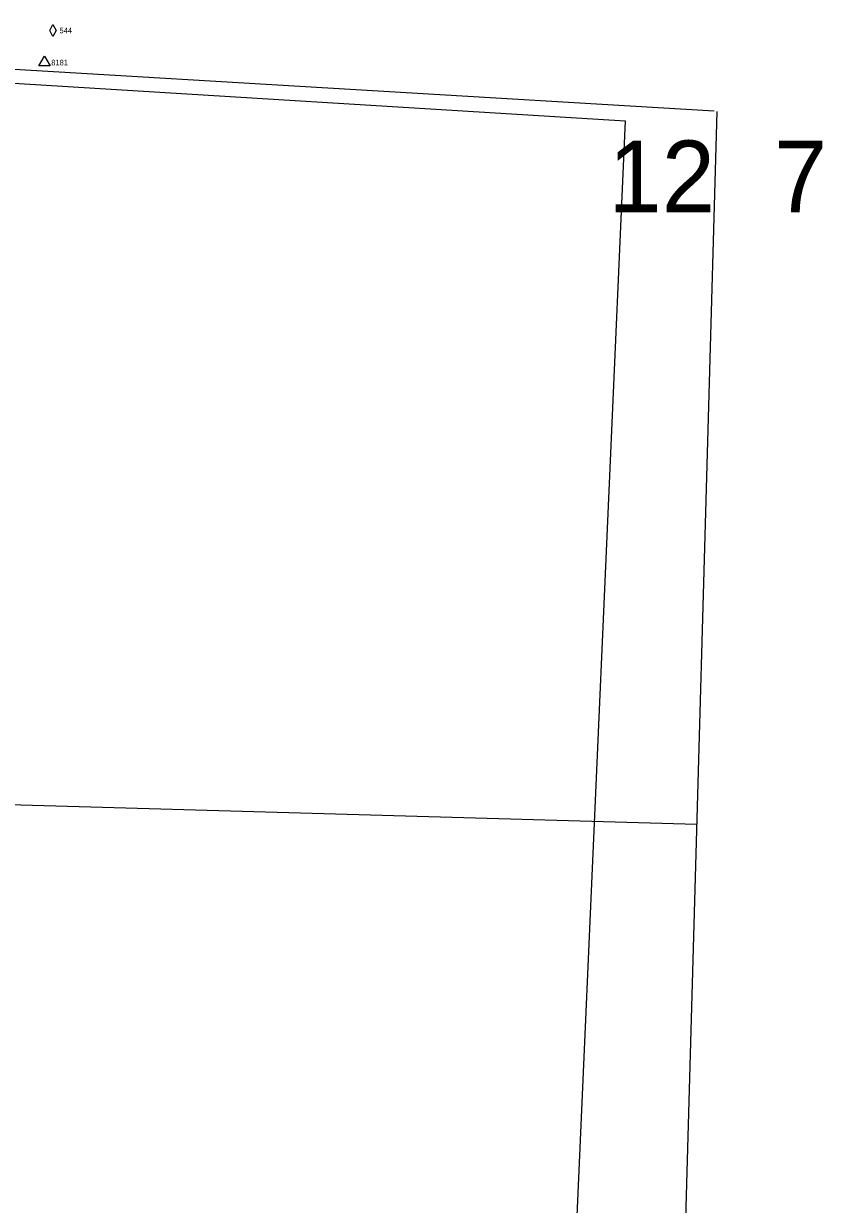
# Model space of a CAD drawing. Extents: x 7581380 to 7602708, y 543740 to 556109.
# Drawn here: x 7591024 to 7592452, y 550879 to 552989 of the extents above; entities that cross this region are included whole.
import ezdxf

# ---------------------------------------------------------------- set-up
doc = ezdxf.new("R2010")
doc.units = 0
for name, color, linetype in [('E_SURV_BNDRY_GovDLCLine', 7, 'Continuous'), ('E_SURV_BNDRY_GovSectionLine', 7, 'Continuous'), ('E_SURV_BNDRY_GovSixSectLine', 7, 'Continuous'), ('E_SURV_BNDRY_GovSixSectLineTx', 7, 'Continuous'), ('E_SURV_BNDRY_GovTownship', 7, 'Continuous'), ('E_SURV_NTW_SetNtwPt', 7, 'Continuous'), ('E_SURV_NTW_SetNtwPtTx', 7, 'Continuous'), ('E_SURV_NTW_SetStrategicPt', 7, 'Continuous'), ('E_SURV_NTW_SetStrategicPtTx', 7, 'Continuous')]:
    doc.layers.add(name, color=color, linetype=linetype)

msp = doc.modelspace()

# ---------------------------------------------------------------- linework, layer by layer
at = {"layer": 'E_SURV_BNDRY_GovDLCLine'}
for p, q in [((7590753.4, 552897.8), (7592099.5, 552815.1)), ((7592099.5, 552815.1), (7591980, 550108.9))]:
    msp.add_line(p, q, dxfattribs=at)
at = {"layer": 'E_SURV_BNDRY_GovSectionLine'}
msp.add_line((7592258.7, 552832.2), (7589634.8, 552988.8), dxfattribs=at)
at = {"layer": 'E_SURV_BNDRY_GovSixSectLine'}
msp.add_line((7590917, 551595.9), (7592227.2, 551558.5), dxfattribs=at)
at = {"layer": 'E_SURV_BNDRY_GovTownship'}
msp.add_line((7592263.5, 552832), (7592190.1, 550254.5), dxfattribs=at)
at = {"layer": 'E_SURV_NTW_SetNtwPt'}
for p, q in [((7591051.6, 552913.4), (7591061.6, 552930.7)), ((7591061.6, 552930.7), (7591071.6, 552913.4)), ((7591071.6, 552913.4), (7591051.6, 552913.4)), ((7591061.6, 552919.1), (7591061.6, 552919.1))]:
    msp.add_line(p, q, dxfattribs=at)
at = {"layer": 'E_SURV_NTW_SetStrategicPt'}
for p, q in [((7591070.8, 552976.5), (7591076.4, 552987.1)), ((7591076.4, 552987.1), (7591082.1, 552976.5)), ((7591076.4, 552987.1), (7591076.4, 552987.1)), ((7591076.4, 552965.9), (7591070.8, 552976.5)), ((7591076.4, 552976.5), (7591076.4, 552976.5)), ((7591082.1, 552976.5), (7591076.4, 552965.9))]:
    msp.add_line(p, q, dxfattribs=at)

# ---------------------------------------------------------------- texts
at = {"layer": 'E_SURV_BNDRY_GovSixSectLineTx'}
for s, p in [('12', (7592069.6, 552651.9)), ('7', (7592365.3, 552651.9))]:
    msp.add_text(s, height=128, rotation=360, dxfattribs=at).set_placement(p)
at = {"layer": 'E_SURV_NTW_SetNtwPtTx'}
msp.add_text('8181', height=10, dxfattribs=at).set_placement((7591073.6, 552914.1))
at = {"layer": 'E_SURV_NTW_SetStrategicPtTx'}
msp.add_text('544', height=10, dxfattribs=at).set_placement((7591088.4, 552971.5))

doc.saveas('drawing.dxf')
